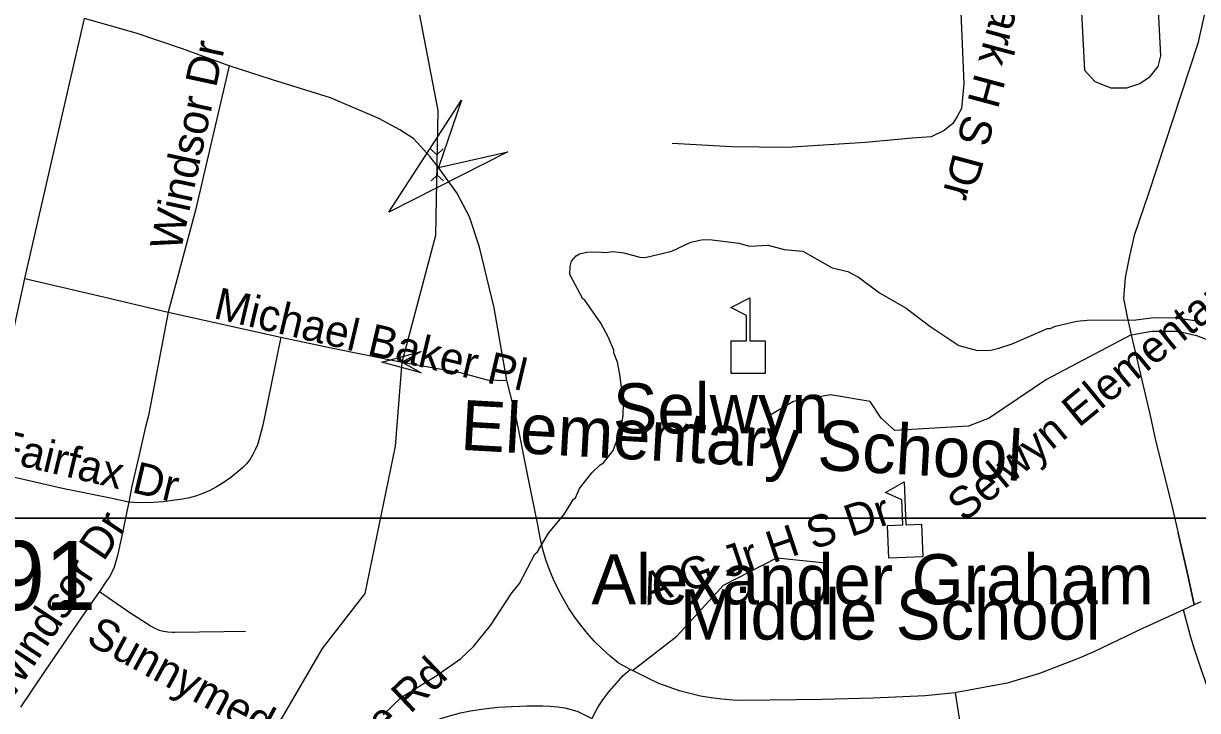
# Model space of a CAD drawing. Extents: x 1383679 to 1536984, y 460658 to 651027.
# Drawn here: x 1449622 to 1453137, y 520183 to 522240 of the extents above; entities that cross this region are included whole.
import ezdxf

# ---------------------------------------------------------------- set-up
doc = ezdxf.new("R2010")
doc.units = 0
for name, color, linetype in [('Exist Cultural Educational Facility Elementary CELL', 7, 'Continuous'), ('Exist Cultural Educational Facility High Label', 7, 'Continuous'), ('Exist Hydrographic Creek Single Shore', 7, 'Continuous'), ('Exist Hydrographic Misc Water Feature', 7, 'Continuous'), ('Exist Road Non-System Structure Non-Sys Other Number Label', 7, 'Continuous'), ('Exist Road Non-System Type 51', 7, 'Continuous'), ('Exist Road Non-System Type 51 Label', 7, 'Continuous'), ('Exist Road Primary Interstate Structure Cantilever Sign Attributed CELL', 7, 'Continuous'), ('Exist Road Secondary Structure Culvert Attributed CELL', 7, 'Continuous'), ('Exist Road Secondary Structure Culvert CELL', 7, 'Continuous'), ('Exist Road Secondary Type 51 Undivided 4 Lane Attributed', 7, 'Continuous'), ('Map Preparation Inset Cut Line', 7, 'Continuous')]:
    doc.layers.add(name, color=color, linetype=linetype)

msp = doc.modelspace()

# ---------------------------------------------------------------- linework, layer by layer
at = {"layer": 'Exist Cultural Educational Facility Elementary CELL'}
for points in [[(1451740.9, 521191.9), (1451740.9, 521289.9), (1451786.9, 521289.9), (1451786.9, 521364.9), (1451739.9, 521389.2), (1451796.5, 521418.4), (1451796.5, 521289.9), (1451842.5, 521289.9), (1451842.5, 521191.9)], [(1452213.1, 520638.3), (1452208.9, 520736.2), (1452254.9, 520738.2), (1452251.6, 520813.2), (1452203.6, 520835.4), (1452258.9, 520867), (1452264.5, 520738.6), (1452310.5, 520740.6), (1452314.7, 520642.8)]]:
    msp.add_lwpolyline(points, close=True, dxfattribs=at)
at = {"layer": 'Exist Hydrographic Creek Single Shore'}
msp.add_lwpolyline([(1449525.4, 519918.8), (1449815.4, 519847.3), (1449983.5, 519876.7), (1450243.4, 519983.1), (1450396.5, 520160.6), (1450517.4, 520368.2), (1450645.4, 520533), (1450736.4, 520974.3), (1450756.3, 521225.5), (1450856.4, 521605.4), (1450863.5, 521979.5), (1450726.5, 522691.2)], dxfattribs=at)
at = {"layer": 'Exist Hydrographic Misc Water Feature'}
msp.add_lwpolyline([(1450699.2, 520169.7), (1450754.3, 520222.6), (1450857.6, 520286.4), (1450930.7, 520336.9), (1450969.5, 520374.1), (1451020.7, 520437), (1451082.7, 520531.7), (1451107.4, 520563.2), (1451153.1, 520650.3), (1451161.3, 520658.1), (1451194.4, 520713.4), (1451239.5, 520768.5), (1451268.5, 520815.8), (1451274.6, 520819.7), (1451287.2, 520847.5), (1451324.2, 520894.7), (1451348.6, 520918.2), (1451358.7, 520923.9), (1451387.6, 520961.4), (1451408.7, 521016.9), (1451417.6, 521064.8), (1451418.4, 521104.7), (1451408.1, 521188.9), (1451400.8, 521225.1), (1451389.4, 521253.3), (1451389.5, 521261.3), (1451372.4, 521301.7), (1451351.2, 521342.1), (1451302.5, 521411.2), (1451296.5, 521415.3), (1451258, 521488), (1451258.5, 521512), (1451262.8, 521528), (1451277.1, 521543.7), (1451287.2, 521549.5), (1451307.4, 521555), (1451339.4, 521556.4), (1451363.4, 521553.9), (1451387.5, 521557.4), (1451419.4, 521552.7), (1451467.2, 521539.7), (1451483.2, 521539.4), (1451563.6, 521557.7), (1451620.2, 521584.5), (1451652.4, 521591.9), (1451676.4, 521593.3), (1451764.2, 521581.5), (1451796.1, 521572.8), (1451852.2, 521575.7), (1451900, 521562.7), (1451956, 521557.5), (1452043, 521507.7), (1452090.8, 521496.7), (1452122.5, 521480.1), (1452185.6, 521432.7), (1452264.8, 521387.1), (1452335.7, 521333.6), (1452422.7, 521275.8), (1452478.4, 521260.6), (1452518.4, 521261.8), (1452542.6, 521267.3), (1452582.9, 521280.5), (1452687.9, 521326.3), (1452695.9, 521326.1), (1452712.1, 521333.7), (1452776.4, 521348.5), (1452806.5, 521351.8), (1452952.6, 521352.8), (1453006.8, 521359.6), (1453072.8, 521358.3), (1453144.6, 521348.8)], dxfattribs=at)
at = {"layer": 'Exist Road Non-System Type 51'}
msp.add_line((1450054.8, 521375.6), (1450392.5, 521300.4), dxfattribs=at)
for points in [[(1452620.4, 522952.6), (1452711.8, 522921.1), (1452791.4, 522863.9), (1453009.6, 522677.9), (1453087.8, 522597.7), (1453149.7, 522517.6), (1453173.3, 522451.8), (1453179.2, 522363.1), (1453137.9, 522179.9), (1452990.5, 521730.7), (1452947.7, 521604.7), (1452933, 521538.9), (1452921.2, 521478.8), (1452915.3, 521415.9), (1452927.1, 521361.5), (1452938.9, 521307.1)], [(1452897.2, 522609.5), (1452849.3, 522603.2), (1452816.6, 522586.3), (1452788.3, 522552.4), (1452777.4, 522522.8), (1452799.2, 522100), (1452829.7, 522066.2), (1452877.6, 522047.2), (1452925.5, 522047.2), (1452964.7, 522059.9), (1452995.2, 522081), (1453019.2, 522110.6), (1453027.9, 522142.3), (1453008.3, 522514.4), (1452990.9, 522546.1), (1452975.6, 522573.6), (1452938.6, 522598.9), (1452923.3, 522605.3), (1452897.2, 522609.5)], [(1452424.5, 522366.4), (1452437.5, 522059.9), (1452431, 521984.8), (1452417.9, 521961.6), (1452404.8, 521940.4), (1452378.7, 521919.3), (1452339.5, 521900.3), (1452282.9, 521896), (1452143.4, 521883.4), (1451908.1, 521868.6), (1451742.6, 521870.7), (1451563.9, 521880.2)], [(1449626.2, 521476.2), (1449738.9, 521967.7), (1449804.6, 522254.8)], [(1450238.2, 522112.5), (1450137.1, 521680.7), (1450054.8, 521375.6)], [(1449155.9, 521135.2), (1449356.9, 521086.1), (1449533.1, 521046.5), (1449566.8, 521203.9), (1449626.2, 521476.2)], [(1449626.2, 521476.2), (1449844.9, 521424.7), (1450054.8, 521375.6)], [(1450054.8, 521375.6), (1449996.6, 521066), (1449986.5, 521028.3), (1449971.3, 520961.5), (1449946.6, 520854.7), (1449937.2, 520806.7)], [(1452938.9, 521307.1), (1453000.3, 521318.6), (1453079, 521318.6), (1453134, 521305.2), (1453198.9, 521280.4), (1453232.3, 521267.1), (1453279.5, 521269), (1453332.6, 521282.3), (1453413.2, 521316.7), (1453482, 521333.8), (1453576.4, 521343.4), (1453658.9, 521341.5), (1453737.6, 521322.4), (1453820.2, 521288.1), (1453928.3, 521228.9), (1453979.4, 521190.8), (1454024.6, 521139.3), (1454062, 521078.2), (1454152.9, 520871.6)], [(1450392.5, 521300.4), (1450345, 521066), (1450338.1, 521033.3), (1450326.8, 520992), (1450322.3, 520978.1), (1450316.9, 520964.8), (1450309.2, 520949.5), (1450300.6, 520935.5), (1450289.4, 520921.5), (1450277.6, 520909.1), (1450264.8, 520898.1), (1450242.9, 520880.6), (1450219.8, 520864.2), (1450200.2, 520852.2), (1450179.8, 520841.5), (1450158.7, 520832.3), (1450136.9, 520824.7), (1450114.7, 520818.6), (1450092.1, 520814), (1450075, 520811.9), (1450069.6, 520811.2), (1450040.5, 520807.3), (1450011.2, 520805), (1449981.8, 520804.3), (1449952.4, 520805.2), (1449940.6, 520806), (1449937.2, 520806.7)], [(1450392.5, 521300.4), (1450542.9, 521268.5), (1450756.3, 521225.5), (1450929.8, 521194.9), (1451010.7, 521172.8), (1451068.8, 521170.4)], [(1452938.9, 521307.1), (1452685.6, 521173.2), (1452513.5, 521058.3), (1452452, 521033.7), (1452230.6, 521021.4), (1452189.7, 521058.3), (1452156.9, 521107.5), (1452038, 521128.1), (1451927.3, 521107.5), (1451857.6, 521066.5)], [(1452938.9, 521307.1), (1452995.9, 521066), (1453012.1, 520991.5), (1453058.1, 520804.8), (1453108.3, 520587.9), (1453127.1, 520498.6)], [(1449937.2, 520806.7), (1449882.9, 520818.7), (1449738.4, 520847.7), (1449538.5, 520892.8), (1449490.7, 520908), (1449475.4, 520872.9), (1449461.5, 520842.9), (1449422.1, 520772.3), (1449388.1, 520720.5), (1449323.6, 520623.9), (1449229, 520482.6), (1449130.5, 520335.3)], [(1449937.2, 520806.7), (1449932.7, 520783.7), (1449916.9, 520705.7), (1449903.6, 520646.4), (1449893, 520612.2), (1449880.2, 520584), (1449870.9, 520570.6), (1449849.1, 520539.1)], [(1453127.1, 520498.6), (1453108.3, 520587.9), (1453079.1, 520714.2)], [(1451445.8, 520302), (1451578.6, 520404.8), (1451718.3, 520557.8), (1451878.1, 520639.9), (1452033.9, 520623.5)], [(1449849.1, 520539.1), (1449822.5, 520500.5), (1449684.8, 520299.2), (1449612.6, 520192.7)], [(1449849.1, 520539.1), (1449940.8, 520476.5), (1449998.1, 520439.4), (1450003.7, 520435.6), (1450015.5, 520428.9), (1450028.1, 520423.6), (1450041.1, 520419.9), (1450054.5, 520417.7), (1450068, 520417), (1450075, 520417.1), (1450221.9, 520419.2), (1450286.7, 520420.3)], [(1453238.6, 520072.2), (1453217.8, 520122.3), (1453192.8, 520184), (1453169.3, 520246.3), (1453147.2, 520309.1), (1453126.6, 520372.5), (1453115.5, 520409.2), (1453095.2, 520484)], [(1451248.3, 519816.2), (1451261.1, 519880.3), (1451284.6, 520002.5), (1451286.5, 520027.6), (1451290.1, 520052.6), (1451295.2, 520077.3), (1451301.8, 520101.6), (1451309.9, 520125.5), (1451319.5, 520148.8), (1451330.6, 520171.4), (1451343.1, 520193.4), (1451356.9, 520214.5), (1451372, 520234.7), (1451375.4, 520239), (1451417.8, 520287.7), (1451438.8, 520305.8)], [(1452412, 520235.8), (1452424.2, 520159.4), (1452468.8, 519848.3), (1452474.2, 519804.8)], [(1450807.1, 520134.5), (1450830.5, 520143.9), (1450872.1, 520159), (1450901.1, 520168.1), (1450930.4, 520175.7), (1450960.2, 520181.8), (1451001.3, 520187.8), (1451042.7, 520192.2), (1451084.2, 520195), (1451130.6, 520196.4), (1451177.1, 520196.2), (1451199.2, 520195.7), (1451221.3, 520193.7), (1451243.1, 520190.1), (1451264.6, 520185), (1451282, 520179.6), (1451323.9, 520158.8)]]:
    msp.add_lwpolyline(points, dxfattribs=at)
at = {"layer": 'Exist Road Primary Interstate Structure Cantilever Sign Attributed CELL'}
msp.add_lwpolyline([(1450813.1, 521194), (1450695.4, 521225.5), (1450813.1, 521257.1), (1450756.3, 521225.5)], close=True, dxfattribs=at)
at = {"layer": 'Exist Road Secondary Structure Culvert Attributed CELL'}
msp.add_lwpolyline([(1451072.4, 521855.8), (1450715.9, 521674.5), (1450934, 522009.8), (1450864.6, 521808.2)], close=True, dxfattribs=at)
at = {"layer": 'Exist Road Secondary Structure Culvert CELL'}
for p, q in [((1450841.4, 521863.6), (1450860.1, 521846.4)), ((1450878.3, 521864.1), (1450860.1, 521846.4)), ((1450860.1, 521846.4), (1450860.8, 521785.9)), ((1450842.6, 521768.2), (1450860.8, 521785.9)), ((1450879.4, 521768.7), (1450860.8, 521785.9))]:
    msp.add_line(p, q, dxfattribs=at)
at = {"layer": 'Exist Road Secondary Type 51 Undivided 4 Lane Attributed'}
msp.add_lwpolyline([(1453147.8, 520508), (1453127.1, 520498.6), (1453095.2, 520484), (1452972.7, 520428.2), (1452826.5, 520358.1), (1452782.8, 520339.3), (1452739.3, 520322.1), (1452664.5, 520293.4), (1452567.1, 520264.3), (1452415.8, 520236.2), (1452412, 520235.8), (1452321.9, 520226.6), (1452165.8, 520219.2), (1452013.2, 520215.7), (1451778, 520212.7), (1451745.6, 520213.6), (1451713.2, 520216.1), (1451680.9, 520220.2), (1451648.9, 520225.9), (1451617.3, 520233.1), (1451586, 520241.8), (1451555.1, 520252), (1451524.9, 520263.8), (1451495.2, 520277), (1451445.8, 520302), (1451438.8, 520305.8), (1451402.9, 520325.2), (1451378.3, 520345.5), (1451354.7, 520366.9), (1451332.1, 520389.5), (1451310.7, 520413.1), (1451290.6, 520437.8), (1451271.6, 520463.5), (1451254, 520490.1), (1451237.7, 520517.5), (1451222.7, 520545.6), (1451209.2, 520574.5), (1451197.1, 520604), (1451186.5, 520634.1), (1451177.4, 520664.7), (1451169.8, 520695.7), (1451163.8, 520727), (1451163.6, 520728.1), (1451133.9, 520875.5), (1451096.2, 521066), (1451068.8, 521170.4), (1451030.9, 521388.7), (1450987.9, 521570.3), (1450957.6, 521661), (1450919.6, 521732.2), (1450864.6, 521808.2), (1450840, 521840.1), (1450790.9, 521894.1), (1450749, 521921.1), (1450685.8, 521955.4), (1450541.7, 522016.8), (1450367.2, 522070.7), (1450238.2, 522112.5), (1450097.9, 522164), (1449958.9, 522210.6), (1449804.6, 522254.8)], dxfattribs=at)
at = {"layer": 'Map Preparation Inset Cut Line'}
for points in [[(1458567.8, 520758.2), (1396051.8, 520758.2), (1396051.8, 564142.2), (1458567.8, 564142.2), (1458567.8, 520758.2)], [(1446195.4, 477316), (1383679.3, 477316), (1383679.3, 520758.2), (1458567.8, 520758.2), (1458567.8, 493672.2), (1446195.4, 493672.2), (1446195.4, 477316)]]:
    msp.add_lwpolyline(points, dxfattribs=at)

# ---------------------------------------------------------------- texts
at = {"layer": 'Exist Cultural Educational Facility High Label'}
for s, rotation, p in [('Selwyn', 0, (1451386.6, 521012.3)), ('Elementary School', 356.8176, (1450928.1, 520963.3)), ('Alexander Graham', 0, (1451322.5, 520500.6)), ('Middle School', 0, (1451587.4, 520395))]:
    msp.add_text(s, height=150, rotation=rotation, dxfattribs=at).set_placement(p)
at = {"layer": 'Exist Road Non-System Structure Non-Sys Other Number Label'}
msp.add_text('J391', height=206.69, dxfattribs=at).set_placement((1449240.6, 520483.7))
at = {"layer": 'Exist Road Non-System Type 51 Label'}
for s, rotation, p in [('Myers Park H S Dr', 254.9018, (1452648, 522748.4)), ('Windsor Dr', 77.8162, (1450092.6, 521555)), ('Selwyn Elementary School Dr', 39.5262, (1452438.7, 520744.5)), ('Michael Baker Pl', 346.7244, (1450187.5, 521358.1)), ('Fairfax Dr', 346.5698, (1449531.3, 520934.8)), ('A G Jr H S Dr', 18.5404, (1451490.2, 520497.3)), ('Windsor Dr', 56.3101, (1449583.6, 520209.3)), ('Sunnymede Ln', 331.6174, (1449805.6, 520385.6)), ('Sagamore Rd', 43.6365, (1450330, 519741.8))]:
    msp.add_text(s, height=95, rotation=rotation, dxfattribs=at).set_placement(p)

doc.saveas('drawing.dxf')
